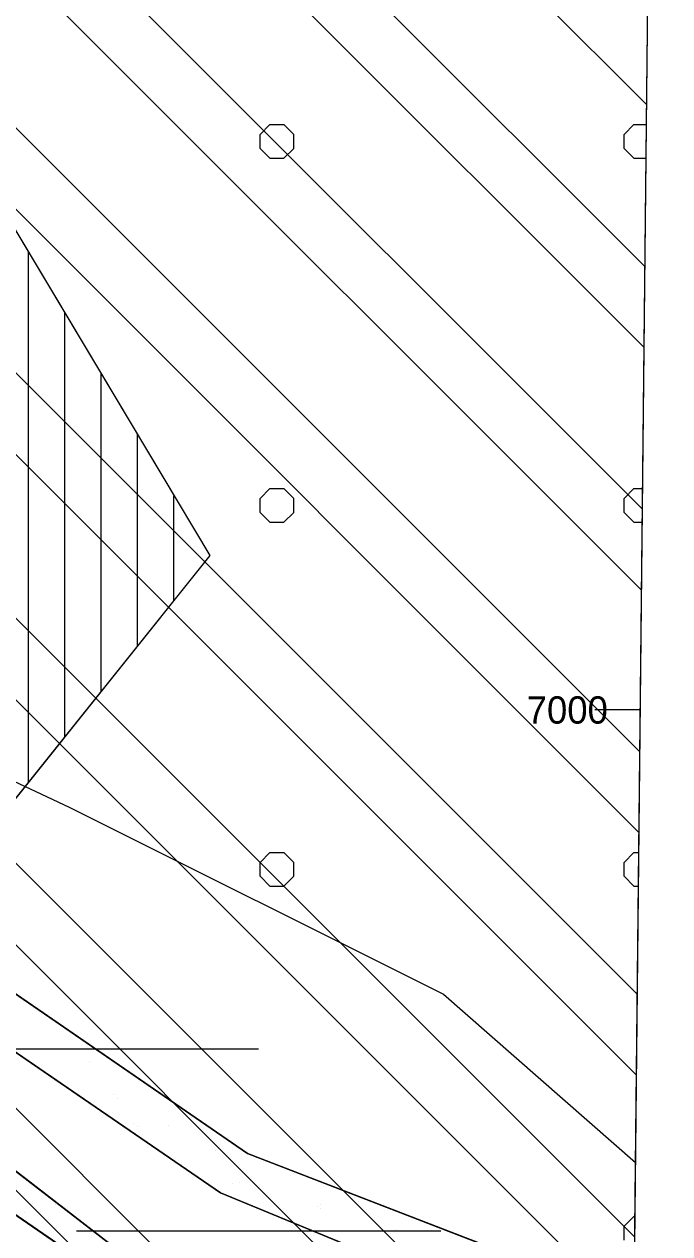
# Model space of a CAD drawing. Extents: x 419109 to 421295, y 4452223 to 4457798.
# Drawn here: x 421118 to 421295.4, y 4456856.1 to 4457188.4 of the extents above; entities that cross this region are included whole.
import ezdxf

# ---------------------------------------------------------------- set-up
doc = ezdxf.new("R2010")
doc.units = 0
for name, color, linetype in [('ADAKENARI', 7, 'Continuous'), ('Default', 7, 'Continuous'), ('PAFTALAMA', 7, 'Continuous'), ('PL_AYA_BOLGE_PARKI', 7, 'Continuous'), ('PL_AYA_PARK_DINLENME', 7, 'Continuous'), ('PL_KA_TARIM_ALANI', 7, 'Continuous'), ('PL_KON_MEV_250', 7, 'Continuous'), ('PL_TA_K_DERE', 7, 'Continuous'), ('SN_TASKIN', 7, 'Continuous'), ('SN_TR_SIVILASMA', 7, 'Continuous'), ('SN_TR_TASKIN', 7, 'Continuous'), ('TR_ORTAYOGUNKONUT', 7, 'Continuous'), ('TR_PARKALANI', 7, 'Continuous'), ('TR_TARIMALANI', 7, 'Continuous')]:
    doc.layers.add(name, color=color, linetype=linetype)

# ---------------------------------------------------------------- blocks, each defined once
blk = doc.blocks.new('POINT_DISPLAY')
at = {"layer": 'Default'}
blk.add_line((0, 0), (0, 0), dxfattribs=at)

msp = doc.modelspace()

# ---------------------------------------------------------------- linework, layer by layer
at = {"layer": 'ADAKENARI'}
for p, q in [((421082.81, 4457186.72), (421168.99, 4457042.41)), ((420914.39, 4457044.09), (421171.91, 4456867.37)), ((421168.99, 4457042.41), (421087.91, 4456941.06)), ((420910.15, 4457002.67), (421151.42, 4456836.67)), ((421144.37, 4456851.12), (421020.78, 4456946.46)), ((421087.91, 4456941.06), (421179.38, 4456878.12)), ((421179.38, 4456878.12), (421285.57, 4456837.09)), ((421171.91, 4456867.37), (421285.4, 4456820.57))]:
    msp.add_line(p, q, dxfattribs=at)
at = {"layer": 'PAFTALAMA'}
msp.add_line((421287.27, 4457000), (421274.77, 4457000), dxfattribs=at)
msp.add_lwpolyline([(419168.18, 4457798.01), (419138.44, 4455021.89), (421266.41, 4454999.4), (421295.36, 4457775.52)], dxfattribs=at)
at = {"layer": 'PL_AYA_BOLGE_PARKI'}
msp.add_lwpolyline([(421283.96, 4456682.26), (421226.26, 4456726.49), (421220.87, 4456730.83), (421215.7, 4456735.43), (421210.76, 4456740.27), (421206.06, 4456745.34), (421201.61, 4456750.64), (421197.42, 4456756.15), (421193.51, 4456761.85), (421189.87, 4456767.74), (421160.65, 4456817.75), (421151.42, 4456836.67), (421082.65, 4456883.98), (421111.56, 4456846.79), (421087.01, 4456805.84), (420984.38, 4456839.22), (420959.97, 4456579.21), (420809.99, 4456617.84)], dxfattribs=at)
at = {"layer": 'PL_AYA_PARK_DINLENME'}
for points in [[(420448.86, 4456822.28), (420630.95, 4456928.5), (420804.7, 4457044.74), (420809.9, 4457047.99), (420815.29, 4457050.9), (420820.85, 4457053.47), (420826.56, 4457055.69), (420832.4, 4457057.54), (420838.35, 4457059.03), (420844.38, 4457060.14), (420850.46, 4457060.87), (420856.58, 4457061.22), (420862.71, 4457061.18), (420868.82, 4457060.76), (420874.9, 4457059.96), (420880.91, 4457058.78), (420886.84, 4457057.22), (420892.66, 4457055.3), (420898.35, 4457053.01), (420903.88, 4457050.38), (420909.23, 4457047.4), (420914.39, 4457044.09), (421171.91, 4456867.37), (421285.4, 4456820.57)], [(420739.37, 4456975.79), (420813.26, 4457024.59), (420817.98, 4457027.47), (420822.88, 4457030.02), (420827.95, 4457032.23), (420833.16, 4457034.08), (420838.48, 4457035.56), (420843.9, 4457036.68), (420849.38, 4457037.41), (420854.9, 4457037.77), (420860.42, 4457037.74), (420865.94, 4457037.33), (420871.41, 4457036.54), (420876.81, 4457035.38), (420882.12, 4457033.84), (420887.31, 4457031.94), (420892.36, 4457029.68), (420897.24, 4457027.09), (420901.93, 4457024.15), (420956.05, 4456987.65), (420971.35, 4456982.36), (421020.78, 4456946.46), (421144.37, 4456851.12)], [(421151.42, 4456836.67), (420910.15, 4457002.67), (420905.05, 4457005.93), (420899.75, 4457008.83), (420894.25, 4457011.37), (420888.6, 4457013.53), (420882.81, 4457015.3), (420876.92, 4457016.68), (420870.95, 4457017.65), (420864.92, 4457018.21), (420858.87, 4457018.37), (420852.82, 4457018.11), (420846.81, 4457017.45), (420840.85, 4457016.38), (420834.98, 4457014.9), (420829.23, 4457013.03), (420823.61, 4457010.78), (420818.16, 4457008.15), (420812.9, 4457005.15), (420547.79, 4456842.07)], [(421285.57, 4456837.09), (421179.38, 4456878.12), (421087.91, 4456941.06)]]:
    msp.add_lwpolyline(points, dxfattribs=at)
at = {"layer": 'PL_KA_TARIM_ALANI'}
msp.add_line((421285.57, 4456837.09), (421290.4, 4457299.88), dxfattribs=at)
msp.add_lwpolyline([(421290.4, 4457299.88), (421285.71, 4457301.56), (421276.69, 4457300.71), (421082.81, 4457186.72), (421168.99, 4457042.41), (421087.91, 4456941.06), (421179.38, 4456878.12), (421285.57, 4456837.09)], dxfattribs=at)
at = {"layer": 'PL_KON_MEV_250'}
msp.add_lwpolyline([(420879.18, 4457066.99), (421082.81, 4457186.72), (421168.99, 4457042.41), (421087.91, 4456941.06), (421082.79, 4456944.58), (420938.49, 4457043.86), (420938.5, 4457043.86), (420932.51, 4457047.75), (420926.34, 4457051.33), (420919.99, 4457054.59), (420913.49, 4457057.52), (420906.84, 4457060.12), (420900.07, 4457062.36), (420893.19, 4457064.26), (420886.22, 4457065.81)], close=True, dxfattribs=at)
at = {"layer": 'PL_TA_K_DERE'}
for points in [[(421285.4, 4456820.57), (421171.91, 4456867.37), (420914.39, 4457044.09), (420909.23, 4457047.4), (420903.88, 4457050.38), (420898.35, 4457053.01), (420892.66, 4457055.3), (420886.84, 4457057.22), (420880.91, 4457058.78), (420874.9, 4457059.96), (420868.82, 4457060.76), (420862.71, 4457061.18), (420856.58, 4457061.22), (420850.46, 4457060.87), (420844.38, 4457060.14), (420838.35, 4457059.03), (420832.4, 4457057.54), (420826.56, 4457055.69), (420820.85, 4457053.47), (420815.29, 4457050.9), (420809.9, 4457047.99), (420804.7, 4457044.74), (420630.95, 4456928.5), (420448.86, 4456822.28)], [(420739.37, 4456975.79), (420813.26, 4457024.59), (420817.98, 4457027.47), (420822.88, 4457030.02), (420827.95, 4457032.23), (420833.16, 4457034.08), (420838.48, 4457035.56), (420843.9, 4457036.68), (420849.38, 4457037.41), (420854.9, 4457037.77), (420860.42, 4457037.74), (420865.94, 4457037.33), (420871.41, 4457036.54), (420876.81, 4457035.38), (420882.12, 4457033.84), (420887.31, 4457031.94), (420892.36, 4457029.68), (420897.24, 4457027.09), (420901.93, 4457024.15), (420956.05, 4456987.65), (420971.35, 4456982.36), (421020.78, 4456946.46), (421144.37, 4456851.12)]]:
    msp.add_lwpolyline(points, dxfattribs=at)
at = {"layer": 'SN_TASKIN'}
msp.add_lwpolyline([(420304.2, 4457786), (420304.13, 4457785.63), (420361.4, 4457753.33), (420365.13, 4457670.4), (420353.37, 4457516.08), (420349.76, 4457409.43), (420362.12, 4457324.02), (420428.86, 4457299.97), (420651.65, 4457251.03), (420800.51, 4457206.77), (420934.84, 4457119.42), (421005.12, 4457071.28), (421055.3, 4457008.56), (421130.37, 4456973.34), (421233.23, 4456921.91), (421285.98, 4456875.69)], dxfattribs=at)
at = {"layer": 'SN_TR_SIVILASMA'}
for p, q in [((421284.14, 4456699.66), (420198.29, 4457785.51)), ((421284.37, 4456721.88), (420219.35, 4457786.9)), ((421284.84, 4456766.32), (420264.73, 4457786.42)), ((421285.07, 4456788.54), (420287.42, 4457786.18)), ((421285.53, 4456832.97), (420332.8, 4457785.7)), ((421285.76, 4456855.19), (420355.49, 4457785.46)), ((421286.23, 4456899.63), (420400.88, 4457784.98)), ((421286.46, 4456921.85), (420423.57, 4457784.74)), ((421286.92, 4456966.29), (420468.95, 4457784.26)), ((421287.15, 4456988.51), (420491.64, 4457784.02)), ((421287.62, 4457032.94), (420537.02, 4457783.54)), ((421287.85, 4457055.16), (420559.71, 4457783.3)), ((421288.31, 4457099.6), (420605.09, 4457782.82)), ((421288.54, 4457121.82), (420627.78, 4457782.58)), ((421289.01, 4457166.26), (420673.16, 4457782.1))]:
    msp.add_line(p, q, dxfattribs=at)
at = {"layer": 'SN_TR_TASKIN'}
for p, q in [((421082.43, 4456906.9), (421182.43, 4456906.9)), ((421132.43, 4456856.9), (421232.43, 4456856.9))]:
    msp.add_line(p, q, dxfattribs=at)
at = {"layer": 'TR_ORTAYOGUNKONUT'}
for p, q in [((421119.18, 4456980.15), (421119.18, 4457125.82)), ((421129.18, 4456992.65), (421129.18, 4457109.07)), ((421139.18, 4457005.15), (421139.18, 4457092.33)), ((421149.18, 4457017.65), (421149.18, 4457075.59)), ((421159.18, 4457030.15), (421159.18, 4457058.84))]:
    msp.add_line(p, q, dxfattribs=at)
at = {"layer": 'TR_TARIMALANI'}
for p, q in [((421182.81, 4457158.13), (421185.52, 4457160.83)), ((421185.52, 4457160.84), (421189.35, 4457160.84)), ((421192.06, 4457158.13), (421189.35, 4457160.83)), ((421282.81, 4457158.13), (421285.52, 4457160.83)), ((421285.52, 4457160.84), (421288.95, 4457160.84)), ((421182.81, 4457154.3), (421182.81, 4457158.13)), ((421192.06, 4457154.3), (421192.06, 4457158.13)), ((421282.81, 4457154.3), (421282.81, 4457158.13)), ((421185.52, 4457151.59), (421182.81, 4457154.29)), ((421189.35, 4457151.59), (421192.06, 4457154.29)), ((421285.52, 4457151.59), (421282.81, 4457154.29)), ((421185.52, 4457151.59), (421189.35, 4457151.59)), ((421285.52, 4457151.59), (421288.85, 4457151.59)), ((421182.81, 4457058.13), (421185.52, 4457060.83)), ((421185.52, 4457060.84), (421189.35, 4457060.84)), ((421192.06, 4457058.13), (421189.35, 4457060.83)), ((421282.81, 4457058.13), (421285.52, 4457060.83)), ((421285.52, 4457060.84), (421287.91, 4457060.84)), ((421182.81, 4457054.3), (421182.81, 4457058.13)), ((421192.06, 4457054.3), (421192.06, 4457058.13)), ((421282.81, 4457054.3), (421282.81, 4457058.13)), ((421185.52, 4457051.59), (421182.81, 4457054.29)), ((421189.35, 4457051.59), (421192.06, 4457054.29)), ((421285.52, 4457051.59), (421282.81, 4457054.29)), ((421185.52, 4457051.59), (421189.35, 4457051.59)), ((421285.52, 4457051.59), (421287.81, 4457051.59)), ((421182.81, 4456958.13), (421185.52, 4456960.84)), ((421185.52, 4456960.84), (421189.35, 4456960.84)), ((421192.06, 4456958.13), (421189.35, 4456960.84)), ((421282.81, 4456958.13), (421285.52, 4456960.84)), ((421285.52, 4456960.84), (421286.86, 4456960.84)), ((421182.81, 4456954.3), (421182.81, 4456958.13)), ((421192.06, 4456954.3), (421192.06, 4456958.13)), ((421282.81, 4456954.3), (421282.81, 4456958.13)), ((421185.52, 4456951.59), (421182.81, 4456954.3)), ((421189.35, 4456951.59), (421192.06, 4456954.3)), ((421285.52, 4456951.59), (421282.81, 4456954.3)), ((421185.52, 4456951.59), (421189.35, 4456951.59)), ((421285.52, 4456951.59), (421286.77, 4456951.59)), ((421282.81, 4456858.13), (421285.52, 4456860.84)), ((421285.52, 4456860.84), (421285.82, 4456860.84)), ((421282.81, 4456854.3), (421282.81, 4456858.13))]:
    msp.add_line(p, q, dxfattribs=at)

# ---------------------------------------------------------------- block references
at = {"layer": 'TR_PARKALANI', "xscale": 0.1, "yscale": 0.10000000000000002}
for p in [(421129.22, 4456912.36), (421135.88, 4456903.38), (421142.54, 4456894.4), (421143.74, 4456893.26), (421163.97, 4456888.03), (421148.19, 4456886.33), (421149.2, 4456885.42), (421157.65, 4456885.73), (421170.63, 4456879.05), (421175.14, 4456869.78), (421177.29, 4456870.07), (421192.06, 4456872.67), (421126.66, 4456864.22), (421198.72, 4456863.69), (421199.36, 4456863.15), (421199.48, 4456864.1), (421118.16, 4456861.89), (421122.49, 4456856.62), (421220.16, 4456857.32)]:
    msp.add_blockref('POINT_DISPLAY', p, dxfattribs=at)

# ---------------------------------------------------------------- texts
at = {"layer": 'PAFTALAMA'}
msp.add_text('7000', height=7.5, dxfattribs=at).set_placement((421256.05, 4456996.25))

doc.saveas('drawing.dxf')
